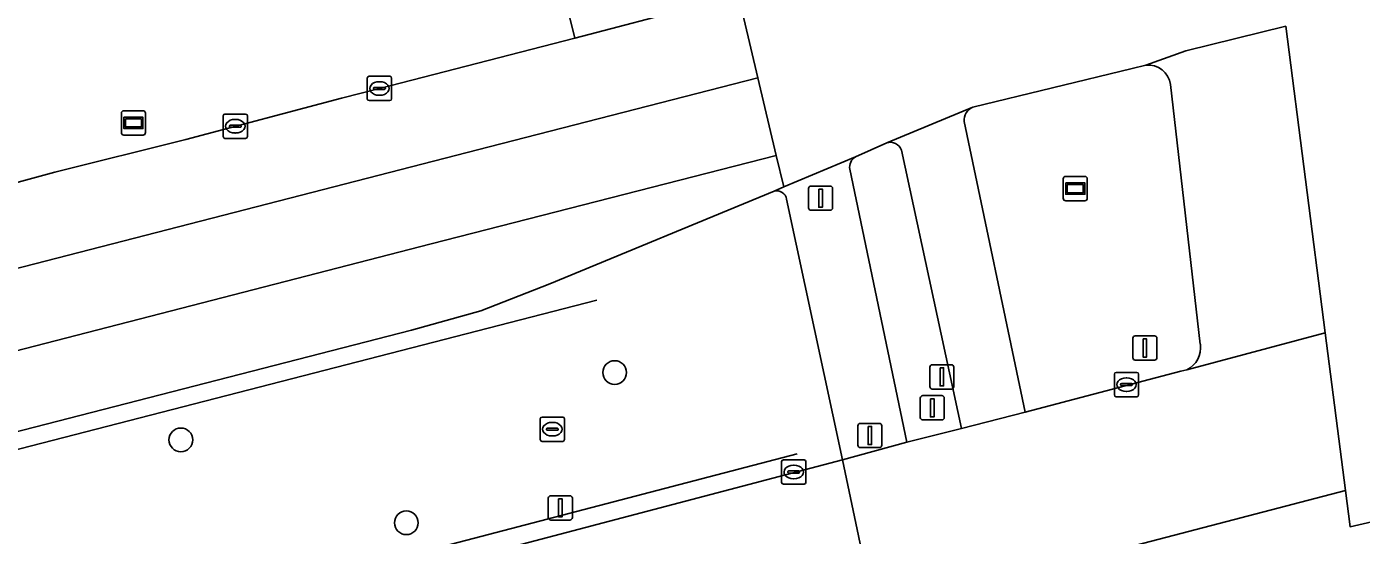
# Model space of a CAD drawing. Extents: x 160806 to 161707, y 383696 to 384148.
# Drawn here: x 161434.3 to 161489.3, y 383972 to 383992.9 of the extents above; entities that cross this region are included whole.
import ezdxf

# ---------------------------------------------------------------- set-up
doc = ezdxf.new("R2010")
doc.units = 0
for name, color, linetype in [('IMGEO_Berm_groen', 7, 'Continuous'), ('IMGEO_Boom', 7, 'Continuous'), ('IMGEO_Drukknoppaal', 7, 'Continuous'), ('IMGEO_Fietspad_open', 7, 'Continuous'), ('IMGEO_Hek', 7, 'Continuous'), ('IMGEO_Kolk', 7, 'Continuous'), ('IMGEO_Reclamebord', 7, 'Continuous'), ('IMGEO_Rijbaan_lokaal_gesloten', 7, 'Continuous'), ('IMGEO_Rioolput', 7, 'Continuous'), ('IMGEO_Verkeersbordpaal', 7, 'Continuous'), ('IMGEO_Verkeerseiland_groen', 7, 'Continuous'), ('IMGEO_Verkeerseiland_open', 7, 'Continuous'), ('IMGEO_Verkeersregelinstallatiepaal', 7, 'Continuous'), ('IMGEO_Voetpad_open', 7, 'Continuous'), ('IMGEO_Wegwijzer', 7, 'Continuous')]:
    doc.layers.add(name, color=color, linetype=linetype)

msp = doc.modelspace()

# ---------------------------------------------------------------- linework, layer by layer
at = {"layer": 'IMGEO_Berm_groen'}
msp.add_lwpolyline([(161456.92, 383992.48), (161455.096, 383999.898), (161431.301, 383993.631), (161433.219, 383986.347), (161435.505, 383986.955), (161440.896, 383988.302), (161447.307, 383990.003), (161448.884, 383990.399)], close=True, dxfattribs=at)
for points in [[(161465.14, 383986.182), (161455.902, 383982.36), (161453.055, 383981.256), (161450.194, 383980.461), (161341.031, 383952.394), (161279.919, 383936.647), (161280.177, 383935.571), (161279.794, 383935.48), (161279.911, 383935.042), (161282.439, 383924.956), (161282.559, 383924.49), (161282.934, 383924.586), (161283.186, 383923.58), (161283.395, 383923.636), (161338.43, 383938.073)], [(161398.3, 383956.799), (161467.956, 383975.12), (161465.654, 383985.847)]]:
    msp.add_lwpolyline(points, dxfattribs=at)
msp.add_arc((161465.238, 383985.771), 0.423, 10.3772, 103.4341, dxfattribs=at)
at = {"layer": 'IMGEO_Boom'}
for centre in [(161458.569, 383978.709), (161440.695, 383975.936), (161449.985, 383972.526)]:
    msp.add_circle(centre, 0.489, dxfattribs=at)
at = {"layer": 'IMGEO_Drukknoppaal'}
for p, q in [((161471.652, 383979.031), (161472.442, 383979.031)), ((161472.442, 383979.031), (161471.652, 383979.031)), ((161471.552, 383978.131), (161471.552, 383978.931)), ((161471.552, 383978.931), (161471.552, 383978.131)), ((161472.542, 383978.931), (161472.542, 383978.131)), ((161472.542, 383978.131), (161472.542, 383978.931)), ((161472.442, 383978.031), (161471.652, 383978.031)), ((161471.652, 383978.031), (161472.442, 383978.031))]:
    msp.add_line(p, q, dxfattribs=at)
msp.add_lwpolyline([(161471.972, 383978.906), (161472.122, 383978.906), (161472.122, 383978.156), (161471.972, 383978.156), (161471.972, 383978.906)], dxfattribs=at)
for centre, start, end in [((161471.652, 383978.931), 90, 180), ((161471.652, 383978.931), 90, 180), ((161472.442, 383978.931), 0, 90), ((161472.442, 383978.931), 360, 90), ((161471.652, 383978.131), 180, 270), ((161471.652, 383978.131), 180, 270), ((161472.442, 383978.131), 270, 0), ((161472.442, 383978.131), 270, 0)]:
    msp.add_arc(centre, 0.1, start, end, dxfattribs=at)
at = {"layer": 'IMGEO_Fietspad_open'}
for points in [[(161473.329, 383989.633), (161469.777, 383988.16)], [(161470.382, 383987.86), (161472.855, 383976.4), (161475.486, 383977.072), (161472.968, 383989.04)]]:
    msp.add_lwpolyline(points, dxfattribs=at)
for centre, radius, start, end in [((161473.56, 383989.086), 0.594, 112.9053, 184.4312), ((161469.935, 383987.719), 0.468, 17.4929, 109.7564)]:
    msp.add_arc(centre, radius, start, end, dxfattribs=at)
at = {"layer": 'IMGEO_Hek'}
for points in [[(161341.247, 383951.682), (161457.839, 383981.686)], [(161344.62, 383940.54), (161349.454, 383941.928), (161357.14, 383944.335), (161381.853, 383952.718), (161403.065, 383958.917), (161466.093, 383975.363)]]:
    msp.add_lwpolyline(points, dxfattribs=at)
at = {"layer": 'IMGEO_Kolk'}
for p, q in [((161448.377, 383989.977), (161448.377, 383990.829)), ((161448.452, 383990.903), (161449.304, 383990.903)), ((161448.865, 383990.683), (161448.89, 383990.683)), ((161449.378, 383990.829), (161449.378, 383989.977)), ((161448.636, 383990.397), (161448.636, 383990.409)), ((161449.074, 383990.36), (161448.676, 383990.36)), ((161448.679, 383990.446), (161449.077, 383990.446)), ((161448.888, 383990.123), (161448.863, 383990.123)), ((161449.12, 383990.409), (161449.12, 383990.397)), ((161449.304, 383989.903), (161448.452, 383989.903)), ((161442.438, 383988.424), (161442.438, 383989.276)), ((161442.513, 383989.35), (161443.365, 383989.35)), ((161442.926, 383989.13), (161442.951, 383989.13)), ((161443.439, 383989.276), (161443.439, 383988.424)), ((161442.697, 383988.844), (161442.697, 383988.856)), ((161443.135, 383988.807), (161442.737, 383988.807)), ((161442.74, 383988.893), (161443.138, 383988.893)), ((161442.949, 383988.57), (161442.924, 383988.57)), ((161443.181, 383988.856), (161443.181, 383988.844)), ((161443.365, 383988.35), (161442.513, 383988.35)), ((161479.155, 383977.788), (161479.155, 383978.64)), ((161479.23, 383978.714), (161480.082, 383978.714)), ((161479.643, 383978.494), (161479.668, 383978.494)), ((161480.156, 383978.64), (161480.156, 383977.788)), ((161479.414, 383978.208), (161479.414, 383978.22)), ((161479.852, 383978.171), (161479.454, 383978.171)), ((161479.457, 383978.257), (161479.855, 383978.257)), ((161479.666, 383977.934), (161479.641, 383977.934)), ((161479.898, 383978.22), (161479.898, 383978.208)), ((161480.082, 383977.714), (161479.23, 383977.714)), ((161465.445, 383974.19), (161465.445, 383975.042)), ((161465.52, 383975.116), (161466.372, 383975.116)), ((161465.704, 383974.61), (161465.704, 383974.622)), ((161465.747, 383974.659), (161466.145, 383974.659)), ((161465.933, 383974.896), (161465.958, 383974.896)), ((161466.188, 383974.622), (161466.188, 383974.61)), ((161466.446, 383975.042), (161466.446, 383974.19)), ((161466.372, 383974.116), (161465.52, 383974.116)), ((161466.142, 383974.573), (161465.744, 383974.573)), ((161465.956, 383974.336), (161465.931, 383974.336))]:
    msp.add_line(p, q, dxfattribs=at)
for points in [[(161448.377, 383989.977), (161448.377, 383990.829)], [(161448.452, 383990.903), (161449.304, 383990.903)], [(161449.378, 383990.829), (161449.378, 383989.977)], [(161449.304, 383989.903), (161448.452, 383989.903)], [(161442.438, 383988.424), (161442.438, 383989.276)], [(161442.513, 383989.35), (161443.365, 383989.35)], [(161443.439, 383989.276), (161443.439, 383988.424)], [(161443.365, 383988.35), (161442.513, 383988.35)], [(161479.155, 383977.788), (161479.155, 383978.64)], [(161479.23, 383978.714), (161480.082, 383978.714)], [(161480.156, 383978.64), (161480.156, 383977.788)], [(161480.082, 383977.714), (161479.23, 383977.714)], [(161465.445, 383974.19), (161465.445, 383975.042)], [(161465.52, 383975.116), (161466.372, 383975.116)], [(161466.446, 383975.042), (161466.446, 383974.19)], [(161466.372, 383974.116), (161465.52, 383974.116)]]:
    msp.add_lwpolyline(points, dxfattribs=at)
for centre, radius, start, end in [((161448.454, 383990.827), 0.0765, 91.552, 178.448), ((161448.454, 383990.827), 0.0765, 91.552, 178.448), ((161449.302, 383990.827), 0.0765, 1.552, 88.448), ((161449.302, 383990.827), 0.0765, 1.552, 88.448), ((161448.676, 383990.406), 0.0403, 85.8775, 175.7526), ((161448.673, 383990.396), 0.0366, 178.938, 274.7102), ((161449.077, 383990.403), 0.043, 264.8664, 352.4533), ((161449.081, 383990.408), 0.0386, 1.7309, 96.639), ((161448.454, 383989.979), 0.0765, 181.552, 268.448), ((161448.454, 383989.979), 0.0765, 181.552, 268.448), ((161449.302, 383989.979), 0.0765, 271.552, 358.448), ((161449.302, 383989.979), 0.0765, 271.552, 358.448), ((161442.515, 383989.274), 0.0765, 91.552, 178.448), ((161442.515, 383989.274), 0.0765, 91.552, 178.448), ((161443.363, 383989.274), 0.0765, 1.552, 88.448), ((161443.363, 383989.274), 0.0765, 1.552, 88.448), ((161442.515, 383988.426), 0.0765, 181.552, 268.448), ((161442.515, 383988.426), 0.0765, 181.552, 268.448), ((161442.737, 383988.853), 0.0403, 85.8775, 175.7526), ((161442.734, 383988.843), 0.0366, 178.938, 274.7102), ((161443.138, 383988.85), 0.043, 264.8664, 352.4533), ((161443.142, 383988.855), 0.0386, 1.7309, 96.639), ((161443.363, 383988.426), 0.0765, 271.552, 358.448), ((161443.363, 383988.426), 0.0765, 271.552, 358.448), ((161479.232, 383978.638), 0.0765, 91.552, 178.448), ((161479.232, 383978.638), 0.0765, 91.552, 178.448), ((161480.08, 383978.638), 0.0765, 1.552, 88.448), ((161480.08, 383978.638), 0.0765, 1.552, 88.448), ((161479.454, 383978.217), 0.0403, 85.8775, 175.7526), ((161479.451, 383978.207), 0.0366, 178.938, 274.7102), ((161479.855, 383978.214), 0.043, 264.8664, 352.4533), ((161479.859, 383978.219), 0.0386, 1.7309, 96.639), ((161479.232, 383977.79), 0.0765, 181.552, 268.448), ((161479.232, 383977.79), 0.0765, 181.552, 268.448), ((161480.08, 383977.79), 0.0765, 271.552, 358.448), ((161480.08, 383977.79), 0.0765, 271.552, 358.448), ((161465.522, 383975.04), 0.0765, 91.552, 178.448), ((161465.522, 383975.04), 0.0765, 91.552, 178.448), ((161465.744, 383974.619), 0.0403, 85.8775, 175.7526), ((161465.741, 383974.609), 0.0366, 178.938, 274.7102), ((161466.145, 383974.616), 0.043, 264.8664, 352.4533), ((161466.149, 383974.621), 0.0386, 1.7309, 96.639), ((161466.37, 383975.04), 0.0765, 1.552, 88.448), ((161466.37, 383975.04), 0.0765, 1.552, 88.448), ((161465.522, 383974.192), 0.0765, 181.552, 268.448), ((161465.522, 383974.192), 0.0765, 181.552, 268.448), ((161466.37, 383974.192), 0.0765, 271.552, 358.448), ((161466.37, 383974.192), 0.0765, 271.552, 358.448)]:
    msp.add_arc(centre, radius, start, end, dxfattribs=at)
for centre, major_axis, ratio, start_param, end_param in [((161448.864, 383990.403), (-0.387, 0.002), 0.722429, 4.712389, 7.853982), ((161448.889, 383990.403), (-0.39, 0.002), 0.717154, 1.570796, 4.712389), ((161442.925, 383988.85), (-0.387, 0.002), 0.722429, 4.712389, 7.853982), ((161442.95, 383988.85), (-0.39, 0.002), 0.717154, 1.570796, 4.712389), ((161479.642, 383978.214), (-0.387, 0.002), 0.722429, 4.712389, 7.853982), ((161479.667, 383978.214), (-0.39, 0.002), 0.717154, 1.570796, 4.712389), ((161465.932, 383974.616), (-0.387, 0.002), 0.722429, 4.712389, 7.853982), ((161465.957, 383974.616), (-0.39, 0.002), 0.717154, 1.570796, 4.712389)]:
    msp.add_ellipse(centre, major_axis=major_axis, ratio=ratio, start_param=start_param, end_param=end_param, dxfattribs=at)
at = {"layer": 'IMGEO_Reclamebord'}
for p, q in [((161438.346, 383989.486), (161439.136, 383989.486)), ((161439.136, 383989.486), (161438.346, 383989.486)), ((161438.246, 383988.586), (161438.246, 383989.386)), ((161438.246, 383989.386), (161438.246, 383988.586)), ((161439.236, 383989.386), (161439.236, 383988.586)), ((161439.236, 383988.586), (161439.236, 383989.386)), ((161439.136, 383988.486), (161438.346, 383988.486)), ((161438.346, 383988.486), (161439.136, 383988.486))]:
    msp.add_line(p, q, dxfattribs=at)
for points in [[(161438.347, 383989.218), (161439.135, 383989.218), (161439.135, 383988.754), (161438.347, 383988.754), (161438.347, 383989.218)], [(161438.412, 383989.153), (161438.412, 383988.819), (161439.07, 383988.819), (161439.07, 383989.153), (161438.412, 383989.153)]]:
    msp.add_lwpolyline(points, dxfattribs=at)
for centre, start, end in [((161438.346, 383989.386), 90, 180), ((161438.346, 383989.386), 90, 180), ((161439.136, 383989.386), 0, 90), ((161439.136, 383989.386), 360, 90), ((161438.346, 383988.586), 180, 270), ((161438.346, 383988.586), 180, 270), ((161439.136, 383988.586), 270, 0), ((161439.136, 383988.586), 270, 0)]:
    msp.add_arc(centre, 0.1, start, end, dxfattribs=at)
at = {"layer": 'IMGEO_Rijbaan_lokaal_gesloten'}
for points in [[(161466.621, 383995.378), (161465.074, 383994.893), (161463.6, 383994.516), (161464.472, 383990.836), (161465.227, 383987.648), (161465.535, 383986.348), (161468.496, 383987.595), (161469.777, 383988.16), (161473.329, 383989.633), (161479.891, 383991.232), (161480.449, 383991.368), (161482.102, 383991.959), (161486.217, 383992.966)], [(161409.072, 383976.597), (161453.394, 383987.997), (161464.472, 383990.836), (161463.6, 383994.516)], [(161461.97, 383993.787), (161456.92, 383992.48), (161448.884, 383990.399), (161447.307, 383990.003), (161440.896, 383988.302), (161435.505, 383986.955), (161433.219, 383986.347), (161432.47, 383986.148), (161428.286, 383985.035), (161422.173, 383983.539), (161414.783, 383981.602), (161407.945, 383979.757), (161401.441, 383978.166), (161395.335, 383976.49)], [(161487.841, 383980.35), (161486.217, 383992.966), (161482.102, 383991.959), (161480.449, 383991.368)], [(161481.471, 383990.568), (161482.697, 383979.874)], [(161475.446, 383963.104), (161475.711, 383961.91), (161475.78, 383961.927), (161522.421, 383972.902), (161531.723, 383974.568), (161534.608, 383975.085), (161538.355, 383975.756), (161539.05, 383975.868), (161541.436, 383976.251), (161545.132, 383976.916), (161544.527, 383980.089), (161543.895, 383983.402), (161543.69, 383984.477), (161537.973, 383983.648), (161488.869, 383972.362), (161488.678, 383973.849)], [(161488.678, 383973.849), (161487.841, 383980.35), (161482.14, 383978.826), (161481.894, 383978.761), (161475.486, 383977.072), (161472.855, 383976.4), (161470.603, 383975.846), (161467.956, 383975.12), (161468.609, 383971.985), (161469.273, 383968.793), (161488.678, 383973.849)], [(161482.14, 383978.826), (161487.841, 383980.35)], [(161468.609, 383971.985), (161467.956, 383975.12), (161398.3, 383956.799), (161385.668, 383953.11), (161379.77, 383951.159), (161370.268, 383947.914), (161354.663, 383942.763)], [(161488.678, 383973.849), (161469.273, 383968.793), (161469.933, 383965.622), (161470.599, 383962.424), (161473.769, 383963.229), (161473.873, 383963.255), (161474.853, 383963.512)]]:
    msp.add_lwpolyline(points, dxfattribs=at)
for points in [[(161465.227, 383987.648), (161464.472, 383990.836), (161453.394, 383987.997), (161409.072, 383976.597), (161362.907, 383964.706), (161339.296, 383958.642), (161306.607, 383950.212), (161270.989, 383941.101), (161271.807, 383937.9), (161315.559, 383949.156), (161335.194, 383954.191), (161340.223, 383955.497), (161347.001, 383957.235), (161378.316, 383965.298), (161419.642, 383975.931), (161451.011, 383984.005)], [(161450.194, 383980.461), (161453.055, 383981.256), (161455.902, 383982.36), (161465.14, 383986.182), (161465.535, 383986.348), (161465.227, 383987.648), (161451.011, 383984.005), (161419.642, 383975.931), (161378.316, 383965.298), (161347.001, 383957.235), (161340.223, 383955.497), (161335.194, 383954.191), (161315.559, 383949.156), (161271.807, 383937.9), (161272.608, 383934.763), (161279.919, 383936.647), (161341.031, 383952.394)]]:
    msp.add_lwpolyline(points, close=True, dxfattribs=at)
for centre, radius, start, end in [((161480.539, 383990.431), 0.942, 8.392, 95.5018), ((161481.72, 383979.721), 0.989, 295.1519, 8.8678)]:
    msp.add_arc(centre, radius, start, end, dxfattribs=at)
at = {"layer": 'IMGEO_Rioolput'}
for p, q in [((161455.575, 383976.878), (161456.427, 383976.878)), ((161455.5, 383975.952), (161455.5, 383976.804)), ((161455.759, 383976.372), (161455.759, 383976.384)), ((161456.197, 383976.335), (161455.799, 383976.335)), ((161455.802, 383976.421), (161456.2, 383976.421)), ((161455.988, 383976.658), (161456.013, 383976.658)), ((161456.243, 383976.384), (161456.243, 383976.372)), ((161456.501, 383976.804), (161456.501, 383975.952)), ((161456.427, 383975.878), (161455.575, 383975.878)), ((161456.011, 383976.098), (161455.986, 383976.098))]:
    msp.add_line(p, q, dxfattribs=at)
for points in [[(161455.575, 383976.878), (161456.427, 383976.878)], [(161455.5, 383975.952), (161455.5, 383976.804)], [(161456.501, 383976.804), (161456.501, 383975.952)], [(161456.427, 383975.878), (161455.575, 383975.878)]]:
    msp.add_lwpolyline(points, dxfattribs=at)
for centre, radius, start, end in [((161455.577, 383976.802), 0.0765, 91.552, 178.448), ((161455.577, 383976.802), 0.0765, 91.552, 178.448), ((161456.425, 383976.802), 0.0765, 1.552, 88.448), ((161456.425, 383976.802), 0.0765, 1.552, 88.448), ((161455.799, 383976.381), 0.0403, 85.8775, 175.7526), ((161455.796, 383976.371), 0.0366, 178.938, 274.7102), ((161456.2, 383976.378), 0.043, 264.8664, 352.4533), ((161456.204, 383976.383), 0.0386, 1.7309, 96.639), ((161455.577, 383975.954), 0.0765, 181.552, 268.448), ((161455.577, 383975.954), 0.0765, 181.552, 268.448), ((161456.425, 383975.954), 0.0765, 271.552, 358.448), ((161456.425, 383975.954), 0.0765, 271.552, 358.448)]:
    msp.add_arc(centre, radius, start, end, dxfattribs=at)
for centre, major_axis, ratio, start_param, end_param in [((161455.987, 383976.378), (-0.387, 0.002), 0.722429, 4.712389, 7.853982), ((161456.012, 383976.378), (-0.39, 0.002), 0.717154, 1.570796, 4.712389)]:
    msp.add_ellipse(centre, major_axis=major_axis, ratio=ratio, start_param=start_param, end_param=end_param, dxfattribs=at)
at = {"layer": 'IMGEO_Verkeersbordpaal'}
for p, q in [((161455.834, 383972.74), (161455.834, 383973.54)), ((161455.834, 383973.54), (161455.834, 383972.74)), ((161455.934, 383973.64), (161456.724, 383973.64)), ((161456.724, 383973.64), (161455.934, 383973.64)), ((161456.824, 383973.54), (161456.824, 383972.74)), ((161456.824, 383972.74), (161456.824, 383973.54)), ((161456.724, 383972.64), (161455.934, 383972.64)), ((161455.934, 383972.64), (161456.724, 383972.64))]:
    msp.add_line(p, q, dxfattribs=at)
msp.add_lwpolyline([(161456.254, 383973.515), (161456.404, 383973.515), (161456.404, 383972.765), (161456.254, 383972.765), (161456.254, 383973.515)], dxfattribs=at)
for centre, start, end in [((161455.934, 383973.54), 90, 180), ((161455.934, 383973.54), 90, 180), ((161456.724, 383973.54), 0, 90), ((161456.724, 383973.54), 360, 90), ((161455.934, 383972.74), 180, 270), ((161455.934, 383972.74), 180, 270), ((161456.724, 383972.74), 270, 0), ((161456.724, 383972.74), 270, 0)]:
    msp.add_arc(centre, 0.1, start, end, dxfattribs=at)
at = {"layer": 'IMGEO_Verkeerseiland_groen'}
for points in [[(161480.449, 383991.368), (161479.891, 383991.232), (161473.329, 383989.633)], [(161482.697, 383979.874), (161481.471, 383990.568)], [(161472.968, 383989.04), (161475.486, 383977.072), (161481.894, 383978.761), (161482.14, 383978.826)]]:
    msp.add_lwpolyline(points, dxfattribs=at)
for centre, radius, start, end in [((161480.539, 383990.431), 0.942, 8.392, 95.5018), ((161473.56, 383989.086), 0.594, 112.9053, 184.4312), ((161481.72, 383979.721), 0.989, 295.1519, 8.8678)]:
    msp.add_arc(centre, radius, start, end, dxfattribs=at)
at = {"layer": 'IMGEO_Verkeerseiland_open'}
for points in [[(161468.252, 383987.075), (161470.603, 383975.846), (161472.855, 383976.4), (161470.382, 383987.86)], [(161469.777, 383988.16), (161468.496, 383987.595)]]:
    msp.add_lwpolyline(points, dxfattribs=at)
for centre, radius, start, end in [((161469.935, 383987.719), 0.468, 17.4929, 109.7564), ((161468.751, 383987.158), 0.506, 120.2561, 189.469)]:
    msp.add_arc(centre, radius, start, end, dxfattribs=at)
at = {"layer": 'IMGEO_Verkeersregelinstallatiepaal'}
for p, q in [((161466.557, 383985.488), (161466.557, 383986.288)), ((161466.557, 383986.288), (161466.557, 383985.488)), ((161466.657, 383986.388), (161467.447, 383986.388)), ((161467.447, 383986.388), (161466.657, 383986.388)), ((161467.547, 383986.288), (161467.547, 383985.488)), ((161467.547, 383985.488), (161467.547, 383986.288)), ((161467.447, 383985.388), (161466.657, 383985.388)), ((161466.657, 383985.388), (161467.447, 383985.388)), ((161479.916, 383979.321), (161479.916, 383980.121)), ((161479.916, 383980.121), (161479.916, 383979.321)), ((161480.016, 383980.221), (161480.806, 383980.221)), ((161480.806, 383980.221), (161480.016, 383980.221)), ((161480.906, 383980.121), (161480.906, 383979.321)), ((161480.906, 383979.321), (161480.906, 383980.121)), ((161480.806, 383979.221), (161480.016, 383979.221)), ((161480.016, 383979.221), (161480.806, 383979.221)), ((161471.16, 383976.859), (161471.16, 383977.659)), ((161471.16, 383977.659), (161471.16, 383976.859)), ((161471.26, 383977.759), (161472.05, 383977.759)), ((161472.05, 383977.759), (161471.26, 383977.759)), ((161472.15, 383977.659), (161472.15, 383976.859)), ((161472.15, 383976.859), (161472.15, 383977.659)), ((161468.586, 383975.719), (161468.586, 383976.519)), ((161468.586, 383976.519), (161468.586, 383975.719)), ((161468.686, 383976.619), (161469.476, 383976.619)), ((161469.476, 383976.619), (161468.686, 383976.619)), ((161469.576, 383976.519), (161469.576, 383975.719)), ((161469.576, 383975.719), (161469.576, 383976.519)), ((161472.05, 383976.759), (161471.26, 383976.759)), ((161471.26, 383976.759), (161472.05, 383976.759)), ((161469.476, 383975.619), (161468.686, 383975.619)), ((161468.686, 383975.619), (161469.476, 383975.619))]:
    msp.add_line(p, q, dxfattribs=at)
for points in [[(161466.977, 383986.263), (161467.127, 383986.263), (161467.127, 383985.513), (161466.977, 383985.513), (161466.977, 383986.263)], [(161480.336, 383980.096), (161480.486, 383980.096), (161480.486, 383979.346), (161480.336, 383979.346), (161480.336, 383980.096)], [(161471.58, 383977.634), (161471.73, 383977.634), (161471.73, 383976.884), (161471.58, 383976.884), (161471.58, 383977.634)], [(161469.006, 383976.494), (161469.156, 383976.494), (161469.156, 383975.744), (161469.006, 383975.744), (161469.006, 383976.494)]]:
    msp.add_lwpolyline(points, dxfattribs=at)
for centre, start, end in [((161466.657, 383986.288), 90, 180), ((161466.657, 383986.288), 90, 180), ((161467.447, 383986.288), 0, 90), ((161467.447, 383986.288), 360, 90), ((161466.657, 383985.488), 180, 270), ((161466.657, 383985.488), 180, 270), ((161467.447, 383985.488), 270, 0), ((161467.447, 383985.488), 270, 0), ((161480.016, 383980.121), 90, 180), ((161480.016, 383980.121), 90, 180), ((161480.806, 383980.121), 0, 90), ((161480.806, 383980.121), 360, 90), ((161480.016, 383979.321), 180, 270), ((161480.016, 383979.321), 180, 270), ((161480.806, 383979.321), 270, 0), ((161480.806, 383979.321), 270, 0), ((161471.26, 383977.659), 90, 180), ((161471.26, 383977.659), 90, 180), ((161472.05, 383977.659), 0, 90), ((161472.05, 383977.659), 360, 90), ((161471.26, 383976.859), 180, 270), ((161471.26, 383976.859), 180, 270), ((161472.05, 383976.859), 270, 0), ((161472.05, 383976.859), 270, 0), ((161468.686, 383976.519), 90, 180), ((161468.686, 383976.519), 90, 180), ((161469.476, 383976.519), 0, 90), ((161469.476, 383976.519), 360, 90), ((161468.686, 383975.719), 180, 270), ((161468.686, 383975.719), 180, 270), ((161469.476, 383975.719), 270, 0), ((161469.476, 383975.719), 270, 0)]:
    msp.add_arc(centre, 0.1, start, end, dxfattribs=at)
at = {"layer": 'IMGEO_Voetpad_open'}
for points in [[(161414.805, 383989.287), (161430.551, 383993.434), (161431.301, 383993.631), (161455.096, 383999.898), (161456.92, 383992.48), (161461.97, 383993.787), (161463.14, 383994.079)], [(161468.496, 383987.595), (161465.535, 383986.348), (161465.14, 383986.182)], [(161465.654, 383985.847), (161467.956, 383975.12), (161470.603, 383975.846), (161468.252, 383987.075)]]:
    msp.add_lwpolyline(points, dxfattribs=at)
for centre, radius, start, end in [((161468.751, 383987.158), 0.506, 120.2561, 189.469), ((161465.238, 383985.771), 0.423, 10.3772, 103.4341)]:
    msp.add_arc(centre, radius, start, end, dxfattribs=at)
at = {"layer": 'IMGEO_Wegwijzer'}
for p, q in [((161477.151, 383986.781), (161477.941, 383986.781)), ((161477.941, 383986.781), (161477.151, 383986.781)), ((161477.051, 383985.881), (161477.051, 383986.681)), ((161477.051, 383986.681), (161477.051, 383985.881)), ((161478.041, 383986.681), (161478.041, 383985.881)), ((161478.041, 383985.881), (161478.041, 383986.681)), ((161477.941, 383985.781), (161477.151, 383985.781)), ((161477.151, 383985.781), (161477.941, 383985.781))]:
    msp.add_line(p, q, dxfattribs=at)
for points in [[(161477.152, 383986.513), (161477.94, 383986.513), (161477.94, 383986.049), (161477.152, 383986.049), (161477.152, 383986.513)], [(161477.217, 383986.448), (161477.217, 383986.114), (161477.875, 383986.114), (161477.875, 383986.448), (161477.217, 383986.448)]]:
    msp.add_lwpolyline(points, dxfattribs=at)
for centre, start, end in [((161477.151, 383986.681), 90, 180), ((161477.151, 383986.681), 90, 180), ((161477.941, 383986.681), 0, 90), ((161477.941, 383986.681), 360, 90), ((161477.151, 383985.881), 180, 270), ((161477.151, 383985.881), 180, 270), ((161477.941, 383985.881), 270, 0), ((161477.941, 383985.881), 270, 0)]:
    msp.add_arc(centre, 0.1, start, end, dxfattribs=at)

doc.saveas('drawing.dxf')
